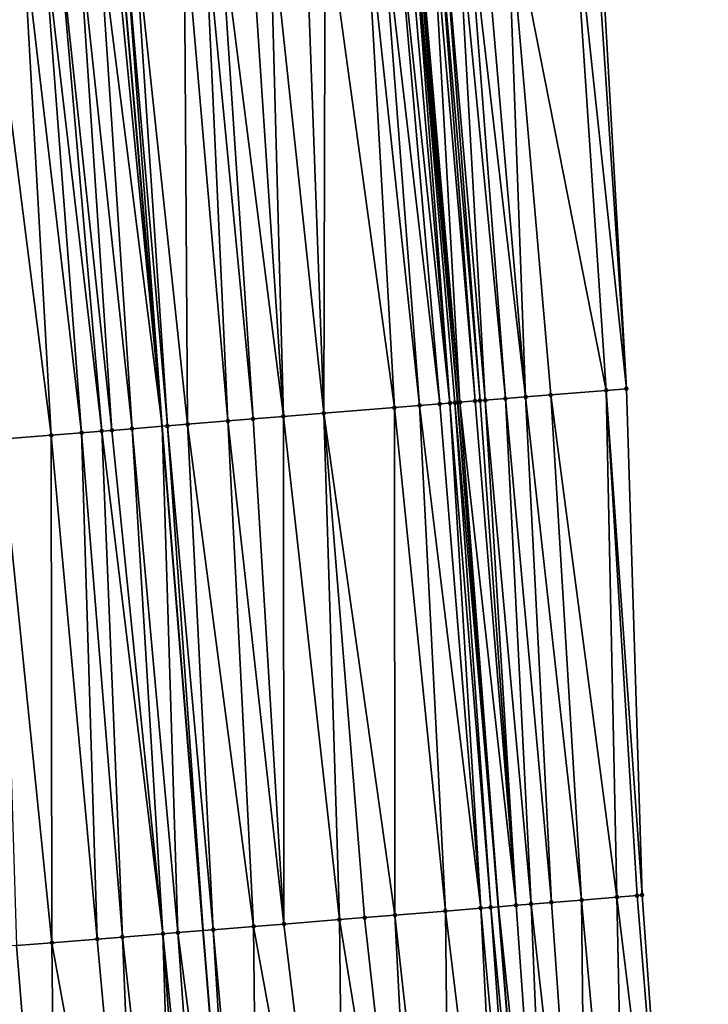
# Model space of a CAD drawing. Header units: feet. Extents: x 2004186 to 2014793, y 836912 to 864902.
# Tile 298 of 656: x 2010724 to 2010751, y 846398 to 846436. Entities that reach past the tile are written whole.
import ezdxf

# ---------------------------------------------------------------- set-up
doc = ezdxf.new("R2010")
doc.units = ezdxf.units.FT
doc.header["$LTSCALE"] = 100
doc.header["$MEASUREMENT"] = 0
for name, color, linetype, lineweight in [('EP_Travel Lane', 5, 'Continuous', 40), ('GPL_Skip Line', 2, 'Continuous', 40), ('Road Shots', 4, 'Continuous', 200), ('Road X-Section', 30, 'Continuous', 13)]:
    doc.layers.add(name, color=color, linetype=linetype, lineweight=lineweight)
doc.layers.add('I-77 SB_MM21-27-Surface-Border', color=7, linetype='Continuous')
doc.layers.add('I-77 SB_MM21-27-Surface-TIN', color=7, linetype='Continuous')

msp = doc.modelspace()

# ---------------------------------------------------------------- linework, layer by layer
at = {"layer": 'EP_Travel Lane'}
msp.add_polyline3d([(2010746.259659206, 846361.4718265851, 432.4409175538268), (2010744.67706048, 846381.4357524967, 432.6228364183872), (2010743.072637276, 846401.3705133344, 432.778790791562), (2010741.468191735, 846421.3055517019, 432.9162438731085), (2010739.747852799, 846441.3626244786, 433.0615329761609), (2010737.914762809, 846461.2920762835, 433.2014829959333), (2010736.070887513, 846481.2060482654, 433.356833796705), (2010734.227110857, 846501.1189549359, 433.5070528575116), (2010732.287668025, 846521.116699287, 433.7008599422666), (2010729.770920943, 846545.319774, 433.8500635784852), (2010727.518606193, 846565.1922004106, 433.9705695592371), (2010725.2662734, 846585.0647860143, 434.056638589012), (2010723.013937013, 846604.9374033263, 434.1358376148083), (2010720.732234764, 846624.9792221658, 434.2279998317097), (2010718.234095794, 846644.8225446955, 434.2954685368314), (2010715.735963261, 846664.6658160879, 434.3752531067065), (2010713.237841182, 846684.5090044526, 434.4749568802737)], dxfattribs=at)
at = {"layer": 'GPL_Skip Line'}
msp.add_polyline3d([(2010734.617451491, 846360.5594250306, 431.9941093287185), (2010733.025973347, 846380.4948676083, 432.1625931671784), (2010731.409516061, 846400.4284173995, 432.325664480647), (2010729.793053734, 846420.3620293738, 432.467986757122), (2010728.069054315, 846440.2864457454, 432.6096846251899), (2010726.21669693, 846460.1997938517, 432.7514885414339), (2010724.351219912, 846480.111282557, 432.9079875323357), (2010722.485731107, 846500.0228970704, 433.0638648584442), (2010720.544946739, 846519.927025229, 433.2578940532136), (2010718.140114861, 846544.0008914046, 433.4169742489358), (2010715.883260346, 846563.8728191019, 433.5338772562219), (2010713.626386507, 846583.7449169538, 433.6139725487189), (2010711.369514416, 846603.6169994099, 433.697398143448), (2010709.099465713, 846623.4874468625, 433.7894488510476), (2010706.552418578, 846643.3244748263, 433.860446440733), (2010704.005384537, 846663.1614008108, 433.9559335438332), (2010701.458350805, 846682.9983243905, 434.0519981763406), (2010698.883065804, 846702.8314638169, 434.1350826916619)], dxfattribs=at)
at = {"layer": 'I-77 SB_MM21-27-Surface-Border', "color": 3, "linetype": 'ByBlock', "lineweight": -2}
msp.add_polyline3d([(2010719.312135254, 846685.2879506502, 434.7076173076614), (2010721.660792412, 846665.4255960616, 434.6020388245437), (2010724.604577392, 846645.6395493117, 434.5214249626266), (2010727.350005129, 846625.8279209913, 434.4675148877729), (2010729.851073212, 846605.7127080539, 434.3897048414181), (2010732.107943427, 846585.8406421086, 434.3027260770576), (2010734.364810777, 846565.968601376, 434.210275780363), (2010736.422944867, 846546.0740862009, 434.0973871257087), (2010738.851227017, 846521.7817855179, 433.9343033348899), (2010741.00522275, 846501.7516160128, 433.7713409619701), (2010743.26886303, 846481.8784288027, 433.6327471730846), (2010745.134406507, 846461.9662307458, 433.4748969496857), (2010746.988906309, 846442.0297828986, 433.3554525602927), (2010748.133269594, 846421.8440917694, 433.18541255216), (2010748.753034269, 846401.8292767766, 433.0085829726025), (2010750.170162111, 846381.8793619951, 432.8382511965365), (2010751.366102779, 846361.8719435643, 432.6467753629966)], dxfattribs=at)
at = {"layer": 'I-77 SB_MM21-27-Surface-TIN', "color": 128, "linetype": 'ByBlock', "lineweight": -2}
for points in [[(2010745.993126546, 846441.9380075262, 433.3193838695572), (2010743.404101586, 846441.6993653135, 433.2296234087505), (2010747.335870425, 846421.7796355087, 433.1568323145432)], [(2010746.789750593, 846442.0114252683, 433.3486301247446), (2010745.993126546, 846441.9380075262, 433.3193838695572), (2010748.133269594, 846421.8440917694, 433.18541255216)], [(2010745.993126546, 846441.9380075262, 433.3193838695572), (2010747.335870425, 846421.7796355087, 433.1568323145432), (2010748.133269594, 846421.8440917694, 433.18541255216)], [(2010746.789750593, 846442.0114252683, 433.3486301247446), (2010748.133269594, 846421.8440917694, 433.18541255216), (2010746.988906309, 846442.0297828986, 433.3554525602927)], [(2010739.420959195, 846441.3325163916, 433.0466802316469), (2010739.022651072, 846441.2957653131, 433.0385191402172), (2010741.156008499, 846421.280326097, 432.9037907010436)], [(2010739.620115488, 846441.3508677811, 433.054458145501), (2010739.420959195, 846441.3325163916, 433.0466802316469), (2010741.156008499, 846421.280326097, 432.9037907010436)], [(2010739.620115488, 846441.3508677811, 433.054458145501), (2010741.468191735, 846421.3055517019, 432.9162438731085), (2010739.747852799, 846441.3626244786, 433.0615329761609)], [(2010739.620115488, 846441.3508677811, 433.054458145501), (2010741.355358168, 846421.2964416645, 432.9107266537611), (2010741.468191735, 846421.3055517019, 432.9162438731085)], [(2010739.620115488, 846441.3508677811, 433.054458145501), (2010741.156008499, 846421.280326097, 432.9037907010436), (2010741.355358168, 846421.2964416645, 432.9107266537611)], [(2010739.819273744, 846441.3691979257, 433.0654886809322), (2010739.747852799, 846441.3626244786, 433.0615329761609), (2010741.554709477, 846421.3125370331, 432.9204743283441)], [(2010741.554709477, 846421.3125370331, 432.9204743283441), (2010739.747852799, 846441.3626244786, 433.0615329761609), (2010741.468191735, 846421.3055517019, 432.9162438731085)], [(2010740.416753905, 846441.4241300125, 433.1075133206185), (2010739.819273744, 846441.3691979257, 433.0654886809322), (2010741.554709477, 846421.3125370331, 432.9204743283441)], [(2010740.615912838, 846441.4424528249, 433.1196664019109), (2010740.416753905, 846441.4241300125, 433.1075133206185), (2010742.152769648, 846421.360746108, 432.9604404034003)], [(2010740.416753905, 846441.4241300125, 433.1075133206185), (2010741.554709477, 846421.3125370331, 432.9204743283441), (2010742.152769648, 846421.360746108, 432.9604404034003)], [(2010740.815070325, 846441.4607913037, 433.1294209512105), (2010740.615912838, 846441.4424528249, 433.1196664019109), (2010742.352122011, 846421.376828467, 432.9719990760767)], [(2010740.615912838, 846441.4424528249, 433.1196664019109), (2010742.152769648, 846421.360746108, 432.9604404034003), (2010742.352122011, 846421.376828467, 432.9719990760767)], [(2010741.412535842, 846441.5158818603, 433.1471836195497), (2010740.815070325, 846441.4607913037, 433.1294209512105), (2010742.551472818, 846421.3929300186, 432.980886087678)], [(2010740.815070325, 846441.4607913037, 433.1294209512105), (2010742.352122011, 846421.376828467, 432.9719990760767), (2010742.551472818, 846421.3929300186, 432.980886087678)], [(2010743.348870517, 846421.4574043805, 433.0069465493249), (2010741.810848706, 846441.5525816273, 433.1632006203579), (2010741.412535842, 846441.5158818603, 433.1471836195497)], [(2010743.348870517, 846421.4574043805, 433.0069465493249), (2010741.412535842, 846441.5158818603, 433.1471836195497), (2010742.551472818, 846421.3929300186, 432.980886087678)], [(2010744.146273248, 846421.5218167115, 433.0416419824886), (2010742.408320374, 846441.607605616, 433.1911548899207), (2010741.810848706, 846441.5525816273, 433.1632006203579)], [(2010744.146273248, 846421.5218167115, 433.0416419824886), (2010741.810848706, 846441.5525816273, 433.1632006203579), (2010743.348870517, 846421.4574043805, 433.0069465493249)], [(2010743.404101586, 846441.6993653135, 433.2296234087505), (2010742.408320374, 846441.607605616, 433.1911548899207), (2010744.146273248, 846421.5218167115, 433.0416419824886)], [(2010743.404101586, 846441.6993653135, 433.2296234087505), (2010745.14302112, 846421.6024004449, 433.0755008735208), (2010747.335870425, 846421.7796355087, 433.1568323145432)], [(2010743.404101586, 846441.6993653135, 433.2296234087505), (2010744.146273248, 846421.5218167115, 433.0416419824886), (2010745.14302112, 846421.6024004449, 433.0755008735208)], [(2010735.43783874, 846440.9654300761, 432.9000823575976), (2010734.043747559, 846440.8369392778, 432.8503941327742), (2010736.172262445, 846420.8774899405, 432.7230103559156)], [(2010736.234463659, 846441.038838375, 432.9307743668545), (2010735.43783874, 846440.9654300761, 432.9000823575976), (2010736.172262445, 846420.8774899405, 432.7230103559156)], [(2010736.234463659, 846441.038838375, 432.9307743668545), (2010736.172262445, 846420.8774899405, 432.7230103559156), (2010738.963160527, 846421.1030745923, 432.82474793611)], [(2010737.827715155, 846441.1856370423, 432.9949035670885), (2010736.234463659, 846441.038838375, 432.9307743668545), (2010738.963160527, 846421.1030745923, 432.82474793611)], [(2010738.425184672, 846441.240684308, 433.0192941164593), (2010737.827715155, 846441.1856370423, 432.9949035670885), (2010739.959912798, 846421.1836040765, 432.8661585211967)], [(2010737.827715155, 846441.1856370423, 432.9949035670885), (2010738.963160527, 846421.1030745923, 432.82474793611), (2010739.959912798, 846421.1836040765, 432.8661585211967)], [(2010739.022651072, 846441.2957653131, 433.0385191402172), (2010738.425184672, 846441.240684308, 433.0192941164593), (2010740.757311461, 846421.2480665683, 432.8938713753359)], [(2010738.425184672, 846441.240684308, 433.0192941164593), (2010739.959912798, 846421.1836040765, 432.8661585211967), (2010740.757311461, 846421.2480665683, 432.8938713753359)], [(2010739.022651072, 846441.2957653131, 433.0385191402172), (2010740.757311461, 846421.2480665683, 432.8938713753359), (2010741.156008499, 846421.280326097, 432.9037907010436)], [(2010731.454711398, 846440.5984182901, 432.7420739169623), (2010730.658085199, 846440.5250238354, 432.7092623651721), (2010732.384605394, 846420.5714583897, 432.5683660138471)], [(2010732.052180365, 846440.6534715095, 432.7655529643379), (2010731.454711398, 846440.5984182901, 432.7420739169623), (2010733.381356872, 846420.6519976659, 432.6084135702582)], [(2010731.454711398, 846440.5984182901, 432.7420739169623), (2010732.384605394, 846420.5714583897, 432.5683660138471), (2010733.381356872, 846420.6519976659, 432.6084135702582)], [(2010733.247120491, 846440.7635542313, 432.8161421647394), (2010732.052180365, 846440.6534715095, 432.7655529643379), (2010734.577460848, 846420.7486176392, 432.6602511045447)], [(2010732.052180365, 846440.6534715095, 432.7655529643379), (2010733.381356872, 846420.6519976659, 432.6084135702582), (2010734.577460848, 846420.7486176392, 432.6602511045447)], [(2010734.043747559, 846440.8369392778, 432.8503941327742), (2010733.247120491, 846440.7635542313, 432.8161421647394), (2010734.577460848, 846420.7486176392, 432.6602511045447)], [(2010734.043747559, 846440.8369392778, 432.8503941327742), (2010734.577460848, 846420.7486176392, 432.6602511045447), (2010736.172262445, 846420.8774899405, 432.7230103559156)], [(2010727.272433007, 846440.2129983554, 432.5849775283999), (2010726.475808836, 846440.1395819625, 432.5555247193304), (2010728.596961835, 846420.2652604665, 432.4368813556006)], [(2010727.869897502, 846440.2680999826, 432.6010452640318), (2010727.272433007, 846440.2129983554, 432.5849775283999), (2010729.793053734, 846420.3620293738, 432.467986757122)], [(2010727.272433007, 846440.2129983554, 432.5849775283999), (2010728.596961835, 846420.2652604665, 432.4368813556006), (2010729.793053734, 846420.3620293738, 432.467986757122)], [(2010727.869897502, 846440.2680999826, 432.6010452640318), (2010729.793053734, 846420.3620293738, 432.467986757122), (2010728.069054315, 846440.2864457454, 432.6096846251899)], [(2010728.268211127, 846440.304791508, 432.6183239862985), (2010728.069054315, 846440.2864457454, 432.6096846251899), (2010729.793053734, 846420.3620293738, 432.467986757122)], [(2010728.666525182, 846440.3414783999, 432.6363121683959), (2010728.268211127, 846440.304791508, 432.6183239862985), (2010729.992402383, 846420.3781575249, 432.473170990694)], [(2010728.268211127, 846440.304791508, 432.6183239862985), (2010729.793053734, 846420.3620293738, 432.467986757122), (2010729.992402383, 846420.3781575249, 432.473170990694)], [(2010730.658085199, 846440.5250238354, 432.7092623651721), (2010728.666525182, 846440.3414783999, 432.6363121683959), (2010730.789801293, 846420.4426169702, 432.5013079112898)], [(2010728.666525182, 846440.3414783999, 432.6363121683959), (2010729.992402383, 846420.3781575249, 432.473170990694), (2010730.789801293, 846420.4426169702, 432.5013079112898)], [(2010730.658085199, 846440.5250238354, 432.7092623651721), (2010730.789801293, 846420.4426169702, 432.5013079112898), (2010732.384605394, 846420.5714583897, 432.5683660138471)], [(2010724.285083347, 846439.9377844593, 432.4595902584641), (2010722.890989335, 846439.8093243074, 432.4052100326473), (2010725.407354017, 846420.0075728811, 432.3034258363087)], [(2010722.890989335, 846439.8093243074, 432.4052100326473), (2010723.413856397, 846419.8464285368, 432.2324892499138), (2010725.407354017, 846420.0075728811, 432.3034258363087)], [(2010725.081707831, 846440.0111974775, 432.4895597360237), (2010724.285083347, 846439.9377844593, 432.4595902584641), (2010726.603458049, 846420.1041921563, 432.3553605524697)], [(2010724.285083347, 846439.9377844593, 432.4595902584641), (2010725.407354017, 846420.0075728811, 432.3034258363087), (2010726.603458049, 846420.1041921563, 432.3553605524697)], [(2010725.67917881, 846440.0662289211, 432.5163726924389), (2010725.081707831, 846440.0111974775, 432.4895597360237), (2010727.40086224, 846420.168586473, 432.3925636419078)], [(2010725.081707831, 846440.0111974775, 432.4895597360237), (2010726.603458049, 846420.1041921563, 432.3553605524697), (2010727.40086224, 846420.168586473, 432.3925636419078)], [(2010726.475808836, 846440.1395819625, 432.5555247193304), (2010725.67917881, 846440.0662289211, 432.5163726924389), (2010727.799564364, 846420.2007832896, 432.4112127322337)], [(2010725.67917881, 846440.0662289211, 432.5163726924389), (2010727.40086224, 846420.168586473, 432.3925636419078), (2010727.799564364, 846420.2007832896, 432.4112127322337)], [(2010726.475808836, 846440.1395819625, 432.5555247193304), (2010727.799564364, 846420.2007832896, 432.4112127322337), (2010728.596961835, 846420.2652604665, 432.4368813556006)], [(2010744.146273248, 846421.5218167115, 433.0416419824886), (2010743.348870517, 846421.4574043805, 433.0069465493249), (2010745.164723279, 846401.5394053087, 432.8720431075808)], [(2010745.14302112, 846421.6024004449, 433.0755008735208), (2010744.146273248, 846421.5218167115, 433.0416419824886), (2010746.360828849, 846401.63600562, 432.9204598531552)], [(2010744.146273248, 846421.5218167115, 433.0416419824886), (2010745.164723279, 846401.5394053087, 432.8720431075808), (2010746.360828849, 846401.63600562, 432.9204598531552)], [(2010747.335870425, 846421.7796355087, 433.1568323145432), (2010745.14302112, 846421.6024004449, 433.0755008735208), (2010747.756282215, 846401.7487446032, 432.9721768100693)], [(2010745.14302112, 846421.6024004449, 433.0755008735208), (2010746.360828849, 846401.63600562, 432.9204598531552), (2010747.756282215, 846401.7487446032, 432.9721768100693)], [(2010747.335870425, 846421.7796355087, 433.1568323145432), (2010748.753034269, 846401.8292767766, 433.0085829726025), (2010748.133269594, 846421.8440917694, 433.18541255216)], [(2010747.335870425, 846421.7796355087, 433.1568323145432), (2010748.553684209, 846401.8131660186, 433.0018356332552), (2010748.753034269, 846401.8292767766, 433.0085829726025)], [(2010747.335870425, 846421.7796355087, 433.1568323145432), (2010747.756282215, 846401.7487446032, 432.9721768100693), (2010748.553684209, 846401.8131660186, 433.0018356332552)], [(2010738.963160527, 846421.1030745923, 432.82474793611), (2010736.172262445, 846420.8774899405, 432.7230103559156), (2010738.984841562, 846401.0403399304, 432.6174157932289)], [(2010739.959912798, 846421.1836040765, 432.8661585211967), (2010738.963160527, 846421.1030745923, 432.82474793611), (2010740.978351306, 846401.2013347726, 432.6988113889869)], [(2010738.963160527, 846421.1030745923, 432.82474793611), (2010738.984841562, 846401.0403399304, 432.6174157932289), (2010740.978351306, 846401.2013347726, 432.6988113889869)], [(2010740.757311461, 846421.2480665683, 432.8938713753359), (2010739.959912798, 846421.1836040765, 432.8661585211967), (2010742.37380137, 846401.3141144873, 432.7454983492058)], [(2010739.959912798, 846421.1836040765, 432.8661585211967), (2010740.978351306, 846401.2013347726, 432.6988113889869), (2010742.37380137, 846401.3141144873, 432.7454983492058)], [(2010741.156008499, 846421.280326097, 432.9037907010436), (2010740.757311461, 846421.2480665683, 432.8938713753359), (2010742.37380137, 846401.3141144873, 432.7454983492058)], [(2010742.772503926, 846401.3463059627, 432.7627027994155), (2010741.355358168, 846421.2964416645, 432.9107266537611), (2010741.156008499, 846421.280326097, 432.9037907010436)], [(2010742.772503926, 846401.3463059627, 432.7627027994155), (2010741.156008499, 846421.280326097, 432.9037907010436), (2010742.37380137, 846401.3141144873, 432.7454983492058)], [(2010741.355358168, 846421.2964416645, 432.9107266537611), (2010743.072637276, 846401.3705133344, 432.778790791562), (2010741.468191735, 846421.3055517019, 432.9162438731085)], [(2010742.772503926, 846401.3463059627, 432.7627027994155), (2010743.072637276, 846401.3705133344, 432.778790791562), (2010741.355358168, 846421.2964416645, 432.9107266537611)], [(2010741.554709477, 846421.3125370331, 432.9204743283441), (2010741.468191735, 846421.3055517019, 432.9162438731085), (2010743.072637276, 846401.3705133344, 432.778790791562)], [(2010743.769267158, 846401.4267002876, 432.8161321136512), (2010742.152769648, 846421.360746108, 432.9604404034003), (2010741.554709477, 846421.3125370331, 432.9204743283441)], [(2010743.769267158, 846401.4267002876, 432.8161321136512), (2010741.554709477, 846421.3125370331, 432.9204743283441), (2010743.072637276, 846401.3705133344, 432.778790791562)], [(2010743.769267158, 846401.4267002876, 432.8161321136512), (2010742.352122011, 846421.376828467, 432.9719990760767), (2010742.152769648, 846421.360746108, 432.9604404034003)], [(2010743.769267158, 846401.4267002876, 432.8161321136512), (2010742.551472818, 846421.3929300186, 432.980886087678), (2010742.352122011, 846421.376828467, 432.9719990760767)], [(2010743.348870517, 846421.4574043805, 433.0069465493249), (2010742.551472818, 846421.3929300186, 432.980886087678), (2010744.367319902, 846401.4750009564, 432.8402771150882)], [(2010744.367319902, 846401.4750009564, 432.8402771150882), (2010742.551472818, 846421.3929300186, 432.980886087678), (2010743.769267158, 846401.4267002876, 432.8161321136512)], [(2010743.348870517, 846421.4574043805, 433.0069465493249), (2010744.367319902, 846401.4750009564, 432.8402771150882), (2010745.164723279, 846401.5394053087, 432.8720431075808)], [(2010734.577460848, 846420.7486176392, 432.6602511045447), (2010733.381356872, 846420.6519976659, 432.6084135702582), (2010734.599125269, 846400.6860878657, 432.4461763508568)], [(2010736.172262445, 846420.8774899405, 432.7230103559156), (2010734.577460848, 846420.7486176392, 432.6602511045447), (2010736.791987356, 846400.8631653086, 432.5377964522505)], [(2010734.577460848, 846420.7486176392, 432.6602511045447), (2010734.599125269, 846400.6860878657, 432.4461763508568), (2010736.791987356, 846400.8631653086, 432.5377964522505)], [(2010736.172262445, 846420.8774899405, 432.7230103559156), (2010737.788740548, 846400.9436834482, 432.5759356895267), (2010738.984841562, 846401.0403399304, 432.6174157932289)], [(2010736.172262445, 846420.8774899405, 432.7230103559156), (2010736.791987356, 846400.8631653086, 432.5377964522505), (2010737.788740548, 846400.9436834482, 432.5759356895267)], [(2010728.596961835, 846420.2652604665, 432.4368813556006), (2010730.412768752, 846400.3478267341, 432.2964815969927), (2010729.793053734, 846420.3620293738, 432.467986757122)], [(2010729.992402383, 846420.3781575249, 432.473170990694), (2010729.793053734, 846420.3620293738, 432.467986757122), (2010731.409516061, 846400.4284173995, 432.325664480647)], [(2010730.412768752, 846400.3478267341, 432.2964815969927), (2010731.409516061, 846400.4284173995, 432.325664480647), (2010729.793053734, 846420.3620293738, 432.467986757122)], [(2010730.789801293, 846420.4426169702, 432.5013079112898), (2010729.992402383, 846420.3781575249, 432.473170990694), (2010731.808214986, 846400.4606536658, 432.3373376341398)], [(2010729.992402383, 846420.3781575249, 432.473170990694), (2010731.409516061, 846400.4284173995, 432.325664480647), (2010731.808214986, 846400.4606536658, 432.3373376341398)], [(2010732.384605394, 846420.5714583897, 432.5683660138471), (2010730.789801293, 846420.4426169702, 432.5013079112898), (2010733.403019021, 846400.5894959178, 432.3967267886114)], [(2010730.789801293, 846420.4426169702, 432.5013079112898), (2010731.808214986, 846400.4606536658, 432.3373376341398), (2010733.403019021, 846400.5894959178, 432.3967267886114)], [(2010733.381356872, 846420.6519976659, 432.6084135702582), (2010732.384605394, 846420.5714583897, 432.5683660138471), (2010734.599125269, 846400.6860878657, 432.4461763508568)], [(2010732.384605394, 846420.5714583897, 432.5683660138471), (2010733.403019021, 846400.5894959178, 432.3967267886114), (2010734.599125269, 846400.6860878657, 432.4461763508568)], [(2010725.407354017, 846420.0075728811, 432.3034258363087), (2010723.413856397, 846419.8464285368, 432.2324892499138), (2010725.429000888, 846399.9452595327, 432.1028837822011)], [(2010726.603458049, 846420.1041921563, 432.3553605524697), (2010725.407354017, 846420.0075728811, 432.3034258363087), (2010727.223150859, 846400.0902633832, 432.1627418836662)], [(2010725.407354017, 846420.0075728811, 432.3034258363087), (2010725.429000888, 846399.9452595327, 432.1028837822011), (2010727.223150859, 846400.0902633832, 432.1627418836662)], [(2010727.40086224, 846420.168586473, 432.3925636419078), (2010726.603458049, 846420.1041921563, 432.3553605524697), (2010728.219904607, 846400.1707746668, 432.2017277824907)], [(2010726.603458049, 846420.1041921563, 432.3553605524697), (2010727.223150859, 846400.0902633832, 432.1627418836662), (2010728.219904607, 846400.1707746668, 432.2017277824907)], [(2010727.799564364, 846420.2007832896, 432.4112127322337), (2010727.40086224, 846420.168586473, 432.3925636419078), (2010729.814717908, 846400.2995026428, 432.2752290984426)], [(2010727.40086224, 846420.168586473, 432.3925636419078), (2010728.219904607, 846400.1707746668, 432.2017277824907), (2010729.814717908, 846400.2995026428, 432.2752290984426)], [(2010728.596961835, 846420.2652604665, 432.4368813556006), (2010727.799564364, 846420.2007832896, 432.4112127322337), (2010729.814717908, 846400.2995026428, 432.2752290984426)], [(2010728.596961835, 846420.2652604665, 432.4368813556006), (2010729.814717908, 846400.2995026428, 432.2752290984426), (2010730.412768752, 846400.3478267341, 432.2964815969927)], [(2010723.413856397, 846419.8464285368, 432.2324892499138), (2010724.033543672, 846399.8325680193, 432.0453047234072), (2010725.429000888, 846399.9452595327, 432.1028837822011)], [(2010746.360828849, 846401.63600562, 432.9204598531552), (2010745.164723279, 846401.5394053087, 432.8720431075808), (2010746.581849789, 846381.5895069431, 432.7059330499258)], [(2010747.756282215, 846401.7487446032, 432.9721768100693), (2010746.360828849, 846401.63600562, 432.9204598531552), (2010748.176657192, 846381.7183076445, 432.7675437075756)], [(2010746.360828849, 846401.63600562, 432.9204598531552), (2010746.581849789, 846381.5895069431, 432.7059330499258), (2010748.176657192, 846381.7183076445, 432.7675437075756)], [(2010748.553684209, 846401.8131660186, 433.0018356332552), (2010747.756282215, 846401.7487446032, 432.9721768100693), (2010750.170162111, 846381.8793619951, 432.8382511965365)], [(2010747.756282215, 846401.7487446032, 432.9721768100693), (2010748.176657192, 846381.7183076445, 432.7675437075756), (2010750.170162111, 846381.8793619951, 432.8382511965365)], [(2010748.553684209, 846401.8131660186, 433.0018356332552), (2010750.170162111, 846381.8793619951, 432.8382511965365), (2010748.753034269, 846401.8292767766, 433.0085829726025)], [(2010743.392227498, 846381.3319978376, 432.571827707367), (2010742.37380137, 846401.3141144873, 432.7454983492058), (2010740.978351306, 846401.2013347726, 432.6988113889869)], [(2010742.772503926, 846401.3463059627, 432.7627027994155), (2010742.37380137, 846401.3141144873, 432.7454983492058), (2010744.189630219, 846381.3964102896, 432.6012060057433)], [(2010744.189630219, 846381.3964102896, 432.6012060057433), (2010742.37380137, 846401.3141144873, 432.7454983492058), (2010743.392227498, 846381.3319978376, 432.571827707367)], [(2010742.772503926, 846401.3463059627, 432.7627027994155), (2010744.67706048, 846381.4357524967, 432.6228364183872), (2010743.072637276, 846401.3705133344, 432.778790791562)], [(2010742.772503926, 846401.3463059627, 432.7627027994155), (2010744.189630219, 846381.3964102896, 432.6012060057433), (2010744.67706048, 846381.4357524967, 432.6228364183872)], [(2010743.769267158, 846401.4267002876, 432.8161321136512), (2010743.072637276, 846401.3705133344, 432.778790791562), (2010745.186388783, 846381.4768621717, 432.6454385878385)], [(2010745.186388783, 846381.4768621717, 432.6454385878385), (2010743.072637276, 846401.3705133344, 432.778790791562), (2010744.67706048, 846381.4357524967, 432.6228364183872)], [(2010744.367319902, 846401.4750009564, 432.8402771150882), (2010743.769267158, 846401.4267002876, 432.8161321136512), (2010745.186388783, 846381.4768621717, 432.6454385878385)], [(2010745.164723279, 846401.5394053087, 432.8720431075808), (2010744.367319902, 846401.4750009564, 432.8402771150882), (2010746.581849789, 846381.5895069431, 432.7059330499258)], [(2010744.367319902, 846401.4750009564, 432.8402771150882), (2010745.186388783, 846381.4768621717, 432.6454385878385), (2010746.581849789, 846381.5895069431, 432.7059330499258)], [(2010736.791987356, 846400.8631653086, 432.5377964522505), (2010734.599125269, 846400.6860878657, 432.4461763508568), (2010737.012987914, 846380.8169179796, 432.3108866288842)], [(2010737.788740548, 846400.9436834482, 432.5759356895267), (2010736.791987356, 846400.8631653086, 432.5377964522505), (2010740.00325405, 846381.0583914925, 432.4296851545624)], [(2010736.791987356, 846400.8631653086, 432.5377964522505), (2010737.012987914, 846380.8169179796, 432.3108866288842), (2010740.00325405, 846381.0583914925, 432.4296851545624)], [(2010738.984841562, 846401.0403399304, 432.6174157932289), (2010737.788740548, 846400.9436834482, 432.5759356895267), (2010740.00325405, 846381.0583914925, 432.4296851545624)], [(2010740.978351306, 846401.2013347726, 432.6988113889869), (2010738.984841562, 846401.0403399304, 432.6174157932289), (2010741.199360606, 846381.1549796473, 432.4773520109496)], [(2010738.984841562, 846401.0403399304, 432.6174157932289), (2010740.00325405, 846381.0583914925, 432.4296851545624), (2010741.199360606, 846381.1549796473, 432.4773520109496)], [(2010743.392227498, 846381.3319978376, 432.571827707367), (2010740.978351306, 846401.2013347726, 432.6988113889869), (2010741.199360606, 846381.1549796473, 432.4773520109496)], [(2010733.403019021, 846400.5894959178, 432.3967267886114), (2010731.808214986, 846400.4606536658, 432.3373376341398), (2010733.624023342, 846380.5432021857, 432.181650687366)], [(2010734.599125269, 846400.6860878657, 432.4461763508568), (2010733.403019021, 846400.5894959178, 432.3967267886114), (2010737.012987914, 846380.8169179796, 432.3108866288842)], [(2010733.403019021, 846400.5894959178, 432.3967267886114), (2010733.624023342, 846380.5432021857, 432.181650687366), (2010737.012987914, 846380.8169179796, 432.3108866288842)], [(2010727.223150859, 846400.0902633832, 432.1627418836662), (2010725.429000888, 846399.9452595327, 432.1028837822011), (2010729.038954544, 846380.1728694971, 432.0081369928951)], [(2010728.219904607, 846400.1707746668, 432.2017277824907), (2010727.223150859, 846400.0902633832, 432.1627418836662), (2010729.038954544, 846380.1728694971, 432.0081369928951)], [(2010729.814717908, 846400.2995026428, 432.2752290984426), (2010728.219904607, 846400.1707746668, 432.2017277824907), (2010730.434413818, 846380.2855356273, 432.0661127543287)], [(2010728.219904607, 846400.1707746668, 432.2017277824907), (2010729.038954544, 846380.1728694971, 432.0081369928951), (2010730.434413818, 846380.2855356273, 432.0661127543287)], [(2010730.412768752, 846400.3478267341, 432.2964815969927), (2010729.814717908, 846400.2995026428, 432.2752290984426), (2010731.82987336, 846380.3981984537, 432.1244781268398)], [(2010729.814717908, 846400.2995026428, 432.2752290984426), (2010731.231820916, 846380.3498940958, 432.1018569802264), (2010731.82987336, 846380.3981984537, 432.1244781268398)], [(2010729.814717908, 846400.2995026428, 432.2752290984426), (2010730.434413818, 846380.2855356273, 432.0661127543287), (2010731.231820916, 846380.3498940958, 432.1018569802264)], [(2010730.412768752, 846400.3478267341, 432.2964815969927), (2010733.025973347, 846380.4948676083, 432.1625931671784), (2010731.409516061, 846400.4284173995, 432.325664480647)], [(2010730.412768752, 846400.3478267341, 432.2964815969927), (2010731.82987336, 846380.3981984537, 432.1244781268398), (2010733.025973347, 846380.4948676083, 432.1625931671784)], [(2010731.808214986, 846400.4606536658, 432.3373376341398), (2010731.409516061, 846400.4284173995, 432.325664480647), (2010733.025973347, 846380.4948676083, 432.1625931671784)], [(2010731.808214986, 846400.4606536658, 432.3373376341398), (2010733.025973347, 846380.4948676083, 432.1625931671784), (2010733.624023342, 846380.5432021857, 432.181650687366)], [(2010724.033543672, 846399.8325680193, 432.0453047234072), (2010722.040040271, 846399.6714949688, 431.9735671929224), (2010725.649993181, 846379.8991141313, 431.8835675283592)], [(2010725.429000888, 846399.9452595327, 432.1028837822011), (2010724.033543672, 846399.8325680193, 432.0453047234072), (2010725.649993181, 846379.8991141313, 431.8835675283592)], [(2010725.429000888, 846399.9452595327, 432.1028837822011), (2010725.649993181, 846379.8991141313, 431.8835675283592), (2010729.038954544, 846380.1728694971, 432.0081369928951)], [(2010722.040040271, 846399.6714949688, 431.9735671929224), (2010722.659737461, 846379.6575121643, 431.7799167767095), (2010725.649993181, 846379.8991141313, 431.8835675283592)]]:
    msp.add_3dface(points, dxfattribs=at)
at = {"layer": 'Road Shots', "lineweight": 100}
for p in [(2010744.146273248, 846421.5218167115, 433.0416419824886), (2010745.14302112, 846421.6024004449, 433.0755008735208), (2010747.335870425, 846421.7796355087, 433.1568323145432), (2010748.133269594, 846421.8440917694, 433.18541255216), (2010738.963160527, 846421.1030745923, 432.82474793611), (2010739.959912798, 846421.1836040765, 432.8661585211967), (2010740.757311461, 846421.2480665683, 432.8938713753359), (2010741.156008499, 846421.280326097, 432.9037907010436), (2010741.355358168, 846421.2964416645, 432.9107266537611), (2010741.554709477, 846421.3125370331, 432.9204743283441), (2010742.152769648, 846421.360746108, 432.9604404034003), (2010742.352122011, 846421.376828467, 432.9719990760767), (2010742.551472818, 846421.3929300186, 432.980886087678), (2010743.348870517, 846421.4574043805, 433.0069465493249), (2010734.577460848, 846420.7486176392, 432.6602511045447), (2010736.172262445, 846420.8774899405, 432.7230103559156), (2010729.992402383, 846420.3781575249, 432.473170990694), (2010730.789801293, 846420.4426169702, 432.5013079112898), (2010732.384605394, 846420.5714583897, 432.5683660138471), (2010733.381356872, 846420.6519976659, 432.6084135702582), (2010725.407354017, 846420.0075728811, 432.3034258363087), (2010726.603458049, 846420.1041921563, 432.3553605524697), (2010727.40086224, 846420.168586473, 432.3925636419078), (2010727.799564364, 846420.2007832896, 432.4112127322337), (2010728.596961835, 846420.2652604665, 432.4368813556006), (2010746.360828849, 846401.63600562, 432.9204598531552), (2010747.756282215, 846401.7487446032, 432.9721768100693), (2010748.553684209, 846401.8131660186, 433.0018356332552), (2010748.753034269, 846401.8292767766, 433.0085829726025), (2010742.37380137, 846401.3141144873, 432.7454983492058), (2010742.772503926, 846401.3463059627, 432.7627027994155), (2010743.769267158, 846401.4267002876, 432.8161321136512), (2010744.367319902, 846401.4750009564, 432.8402771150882), (2010745.164723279, 846401.5394053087, 432.8720431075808), (2010736.791987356, 846400.8631653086, 432.5377964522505), (2010737.788740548, 846400.9436834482, 432.5759356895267), (2010738.984841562, 846401.0403399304, 432.6174157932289), (2010740.978351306, 846401.2013347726, 432.6988113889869), (2010733.403019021, 846400.5894959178, 432.3967267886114), (2010734.599125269, 846400.6860878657, 432.4461763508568), (2010727.223150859, 846400.0902633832, 432.1627418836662), (2010728.219904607, 846400.1707746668, 432.2017277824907), (2010729.814717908, 846400.2995026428, 432.2752290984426), (2010730.412768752, 846400.3478267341, 432.2964815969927), (2010731.808214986, 846400.4606536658, 432.3373376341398), (2010725.429000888, 846399.9452595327, 432.1028837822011)]:
    msp.add_point(p, dxfattribs=at)
at = {"layer": 'Road X-Section', "extrusion": (-0.0808248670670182, 0.9967022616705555, 0.007207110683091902), "elevation": 681115.2377720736, "flags": 128}
msp.add_lwpolyline([(-2072535.773322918, -4477.648148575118), (-2072536.573322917, -4477.616016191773), (-2072537.573322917, -4477.567586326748), (-2072538.773322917, -4477.508310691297), (-2072539.173322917, -4477.492298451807), (-2072539.973322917, -4477.467330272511), (-2072540.373322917, -4477.450243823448), (-2072541.373322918, -4477.399240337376), (-2072541.973322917, -4477.375830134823), (-2072542.573322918, -4477.354353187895), (-2072543.773322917, -4477.302346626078), (-2072545.573322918, -4477.234570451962), (-2072546.973322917, -4477.186724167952), (-2072547.773322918, -4477.158434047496), (-2072549.373322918, -4477.091457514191), (-2072550.373322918, -4477.054780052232), (-2072550.973322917, -4477.025906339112), (-2072551.573322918, -4476.997660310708), (-2072551.973322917, -4476.984999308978), (-2072552.373322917, -4476.974057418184), (-2072552.773322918, -4476.957538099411), (-2072553.573322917, -4476.919373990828), (-2072554.373322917, -4476.892051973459), (-2072555.373322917, -4476.860719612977), (-2072556.773322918, -4476.811959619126), (-2072558.173322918, -4476.756685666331), (-2072560.173322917, -4476.685747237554), (-2072561.373322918, -4476.633811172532), (-2072562.173322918, -4476.596607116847), (-2072562.573322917, -4476.577957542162), (-2072563.373322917, -4476.552288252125), (-2072564.773322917, -4476.515997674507), (-2072565.573322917, -4476.487860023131), (-2072567.173322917, -4476.420800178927), (-2072568.173322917, -4476.380751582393), (-2072569.373322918, -4476.328912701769), (-2072570.973322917, -4476.266151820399), (-2072573.773322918, -4476.164411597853), (-2072574.773322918, -4476.122999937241), (-2072575.573322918, -4476.095286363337), (-2072575.973322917, -4476.085366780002), (-2072576.173322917, -4476.078430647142), (-2072576.373322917, -4476.068682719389), (-2072576.973322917, -4476.028715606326), (-2072577.173322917, -4476.017156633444), (-2072577.373322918, -4476.008269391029), (-2072578.173322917, -4475.982208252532), (-2072578.973322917, -4475.947511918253), (-2072579.973322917, -4475.913652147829), (-2072582.173322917, -4475.832318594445), (-2072582.973322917, -4475.803737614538)], dxfattribs=at)
at = {"layer": 'Road X-Section', "extrusion": (-0.08082431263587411, 0.9966952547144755, 0.008124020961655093), "elevation": 681090.8187451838, "flags": 128}
msp.add_lwpolyline([(-2072536.382677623, -5102.143097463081), (-2072537.982677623, -5102.068229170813), (-2072538.982677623, -5102.016087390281), (-2072539.382677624, -5101.999144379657), (-2072539.982677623, -5101.980792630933), (-2072540.582677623, -5101.954754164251), (-2072541.382677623, -5101.919205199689), (-2072541.982677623, -5101.900224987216), (-2072542.782677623, -5101.873549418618), (-2072544.182677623, -5101.818446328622), (-2072546.182677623, -5101.74233016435), (-2072547.182677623, -5101.707796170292), (-2072547.982677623, -5101.672863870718), (-2072548.982677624, -5101.627955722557), (-2072550.182677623, -5101.582945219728), (-2072550.582677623, -5101.564012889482), (-2072551.382677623, -5101.517448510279), (-2072551.782677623, -5101.498982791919), (-2072551.982677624, -5101.492686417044), (-2072552.582677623, -5101.479503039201), (-2072553.982677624, -5101.429798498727), (-2072555.182677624, -5101.390869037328), (-2072557.182677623, -5101.3191291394), (-2072558.582677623, -5101.261548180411), (-2072560.382677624, -5101.201688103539), (-2072561.382677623, -5101.162700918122), (-2072562.982677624, -5101.089197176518), (-2072563.582677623, -5101.067943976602), (-2072564.982677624, -5101.027086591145), (-2072566.582677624, -5100.967695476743), (-2072567.782677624, -5100.918244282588), (-2072569.982677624, -5100.826621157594), (-2072570.982677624, -5100.788480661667), (-2072572.182677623, -5100.746999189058), (-2072574.182677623, -5100.665600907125), (-2072575.582677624, -5100.618912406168), (-2072575.982677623, -5100.601707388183), (-2072576.982677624, -5100.548276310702), (-2072577.582677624, -5100.524130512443), (-2072578.382677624, -5100.492363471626), (-2072579.582677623, -5100.443945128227), (-2072580.982677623, -5100.392226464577), (-2072581.782677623, -5100.362566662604), (-2072581.982677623, -5100.355819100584)], dxfattribs=at)

doc.saveas('drawing.dxf')
